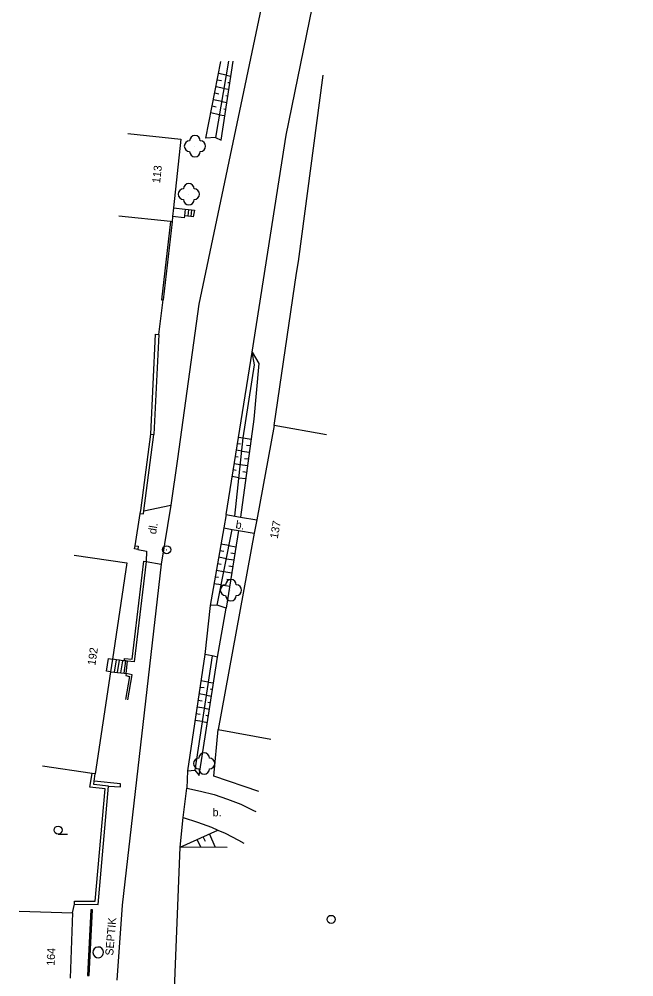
# Model space of a CAD drawing. Extents: x -582162 to -561283, y -1187583 to -1183539.
# Drawn here: x -571345.6 to -571288.1, y -1184907.8 to -1184818.1 of the extents above; entities that cross this region are included whole.
import ezdxf

# ---------------------------------------------------------------- set-up
doc = ezdxf.new("R2010")
doc.units = 0
for name, color, linetype in [('Vrstva 1', 7, 'Continuous'), ('Vrstva 10', 7, 'Continuous'), ('Vrstva 11', 7, 'Continuous'), ('Vrstva 12', 7, 'Continuous'), ('Vrstva 14', 7, 'Continuous'), ('Vrstva 3', 7, 'Continuous'), ('Vrstva 4', 7, 'Continuous'), ('Vrstva 6', 7, 'Continuous'), ('Vrstva 9', 7, 'Continuous')]:
    doc.layers.add(name, color=color, linetype=linetype)

# ---------------------------------------------------------------- blocks, each defined once
blk = doc.blocks.new('1.079')
at = {"layer": 'Vrstva 1'}
for radius in [0.75, 0.001]:
    blk.add_circle((0, -0.001), radius, dxfattribs=at)
blk = doc.blocks.new('3.130')
at = {"layer": 'Vrstva 1'}
blk.add_circle((0, 0), 0.001, dxfattribs=at)
for centre, start, end in [((0, 1), 0, 180), ((-1, 0), 90, 270), ((1, 0), 270, 90), ((0, -1), 180, 360)]:
    blk.add_arc(centre, 1, start, end, dxfattribs=at)
blk = doc.blocks.new('3.040')
at = {"layer": 'Vrstva 1'}
blk.add_line((0, -0.75), (1.75, -0.75), dxfattribs=at)
blk.add_circle((0, 0), 0.75, dxfattribs=at)

msp = doc.modelspace()

# ---------------------------------------------------------------- linework, layer by layer
at = {"layer": 'Vrstva 10'}
for points in [[(-571288.06, -1184645.73), (-571293.19, -1184661.18), (-571294.54, -1184665.4), (-571295.81, -1184669.64), (-571297.01, -1184673.9), (-571298.13, -1184678.19), (-571299.17, -1184682.49), (-571300.13, -1184686.82), (-571301.01, -1184691.16), (-571301.82, -1184695.51), (-571302.55, -1184699.88), (-571303.19, -1184704.26), (-571303.76, -1184708.65), (-571304.25, -1184713.05), (-571304.31, -1184713.62), (-571308.41, -1184748.53), (-571316.46, -1184786.13), (-571328.8, -1184844.8), (-571330.79, -1184859.29), (-571331.41, -1184863.64)], [(-571326.24, -1184864.52), (-571323.78, -1184849.3), (-571320.62, -1184828.99), (-571317.32, -1184812.94), (-571312.29, -1184792.08)], [(-571331.16, -1184835.78), (-571330.07, -1184835.9)], [(-571330.07, -1184835.9), (-571330.13, -1184836.54)], [(-571330.07, -1184835.9), (-571329.77, -1184835.93)], [(-571329.77, -1184835.93), (-571329.83, -1184836.57)], [(-571329.77, -1184835.93), (-571329.47, -1184835.96)], [(-571329.47, -1184835.96), (-571329.2, -1184835.99), (-571329.32, -1184836.63), (-571329.54, -1184836.6)], [(-571329.47, -1184835.96), (-571329.54, -1184836.6)], [(-571330.13, -1184836.54), (-571330.15, -1184836.73), (-571331.25, -1184836.61)], [(-571329.83, -1184836.57), (-571330.13, -1184836.54)], [(-571329.54, -1184836.6), (-571329.83, -1184836.57)], [(-571333.93, -1184864.16), (-571331.41, -1184863.64)], [(-571331.41, -1184863.64), (-571332.31, -1184869.17)], [(-571326.24, -1184864.52), (-571326.46, -1184865.77)], [(-571326.24, -1184864.52), (-571325.42, -1184864.66), (-571324.88, -1184864.76), (-571323.37, -1184865.02)], [(-571326.46, -1184865.77), (-571327.73, -1184873.03), (-571328.22, -1184877.61), (-571329.86, -1184888.52), (-571329.92, -1184890.15)], [(-571326.46, -1184865.77), (-571325.67, -1184865.91), (-571325.08, -1184866.01), (-571323.6, -1184866.27)], [(-571334.51, -1184867.78), (-571333.7, -1184867.93), (-571333.72, -1184868.9)], [(-571332.31, -1184869.17), (-571335.96, -1184901.1), (-571336.48, -1184908.14)], [(-571333.72, -1184868.9), (-571332.31, -1184869.17)], [(-571327.05, -1184877.86), (-571326.22, -1184873.29)], [(-571336.51, -1184878.11), (-571336.87, -1184878.05)], [(-571336.69, -1184879.29), (-571336.51, -1184878.11)], [(-571336.21, -1184878.15), (-571336.51, -1184878.11)], [(-571336.39, -1184879.32), (-571336.21, -1184878.15)], [(-571335.91, -1184878.2), (-571336.21, -1184878.15)], [(-571336.09, -1184879.35), (-571335.91, -1184878.2)], [(-571335.76, -1184878.22), (-571335.91, -1184878.2)], [(-571335.79, -1184879.38), (-571335.62, -1184878.23)], [(-571335.58, -1184879.4), (-571335.47, -1184878.24)], [(-571337.05, -1184879.25), (-571336.69, -1184879.29)], [(-571336.69, -1184879.29), (-571336.39, -1184879.32)], [(-571336.39, -1184879.32), (-571336.09, -1184879.35)], [(-571336.09, -1184879.35), (-571335.79, -1184879.38)], [(-571335.79, -1184879.38), (-571335.58, -1184879.4)], [(-571330.24, -1184892.9), (-571329.92, -1184890.15)], [(-571329.92, -1184890.15), (-571328.62, -1184890.41), (-571327.35, -1184890.75), (-571326.09, -1184891.16), (-571324.86, -1184891.65), (-571323.67, -1184892.22), (-571323.45, -1184892.33)], [(-571334.08, -1184959.63), (-571332.59, -1184937.95), (-571331.16, -1184911.33), (-571330.53, -1184895.66), (-571330.24, -1184892.9)], [(-571330.24, -1184892.9), (-571328.9, -1184893.32), (-571327.59, -1184893.81), (-571327, -1184894.07), (-571326.31, -1184894.37), (-571325.06, -1184895.01), (-571324.57, -1184895.28)], [(-571337.71, -1184905.52), (-571337.75, -1184905.33), (-571337.86, -1184905.16), (-571338.03, -1184905.05), (-571338.23, -1184905.02), (-571338.42, -1184905.07), (-571338.58, -1184905.18), (-571338.68, -1184905.36), (-571338.71, -1184905.55), (-571338.66, -1184905.74), (-571338.53, -1184905.9), (-571338.36, -1184906), (-571338.16, -1184906.02), (-571337.97, -1184905.96), (-571337.82, -1184905.83), (-571337.73, -1184905.66), (-571337.71, -1184905.52)]]:
    msp.add_lwpolyline(points, dxfattribs=at)
at = {"layer": 'Vrstva 12'}
for points in [[(-571326.23, -1184823.35), (-571326.94, -1184823.21)], [(-571326.23, -1184823.35), (-571325.78, -1184823.44)], [(-571326.44, -1184824.6), (-571327.18, -1184824.44)], [(-571326.67, -1184823.9), (-571327.06, -1184823.82)], [(-571326.08, -1184824.03), (-571325.88, -1184824.06)], [(-571326.91, -1184825.13), (-571327.3, -1184825.05)], [(-571326.44, -1184824.6), (-571325.97, -1184824.68)], [(-571326.27, -1184825.26), (-571326.07, -1184825.29)], [(-571327.15, -1184826.35), (-571327.55, -1184826.27)], [(-571326.65, -1184825.81), (-571327.42, -1184825.66)], [(-571326.65, -1184825.81), (-571326.16, -1184825.91)], [(-571326.87, -1184827.07), (-571327.67, -1184826.89)], [(-571326.87, -1184827.07), (-571326.35, -1184827.15)], [(-571326.46, -1184826.5), (-571326.26, -1184826.53)], [(-571325.07, -1184857.26), (-571324.64, -1184857.33)], [(-571324.64, -1184857.33), (-571323.88, -1184857.44)], [(-571324.77, -1184858.57), (-571325.27, -1184858.49)], [(-571324.9, -1184857.92), (-571325.17, -1184857.88)], [(-571324.77, -1184858.57), (-571324.05, -1184858.68)], [(-571324.34, -1184858.01), (-571323.97, -1184858.06)], [(-571325.1, -1184859.15), (-571325.37, -1184859.11)], [(-571324.51, -1184859.25), (-571324.14, -1184859.3)], [(-571325.3, -1184860.39), (-571325.57, -1184860.34)], [(-571325.47, -1184859.73), (-571324.91, -1184859.82)], [(-571324.91, -1184859.82), (-571324.22, -1184859.92)], [(-571325.04, -1184861.06), (-571325.67, -1184860.96)], [(-571325.04, -1184861.06), (-571324.39, -1184861.15)], [(-571324.67, -1184860.48), (-571324.3, -1184860.53)], [(-571325.97, -1184867.42), (-571326.73, -1184867.29)], [(-571325.97, -1184867.42), (-571325.32, -1184867.53)], [(-571326.21, -1184868.65), (-571326.94, -1184868.52)], [(-571326.46, -1184867.97), (-571326.83, -1184867.91)], [(-571325.78, -1184868.09), (-571325.41, -1184868.15)], [(-571326.71, -1184869.2), (-571327.05, -1184869.14)], [(-571326.21, -1184868.65), (-571325.51, -1184868.76)], [(-571325.98, -1184869.32), (-571325.61, -1184869.38)], [(-571326.46, -1184869.88), (-571327.16, -1184869.75)], [(-571325.7, -1184870), (-571326.46, -1184869.88)], [(-571326.7, -1184871.1), (-571327.37, -1184870.99)], [(-571326.95, -1184870.42), (-571327.26, -1184870.37)], [(-571326.7, -1184871.1), (-571325.9, -1184871.23)], [(-571326.17, -1184870.56), (-571325.8, -1184870.62)], [(-571327.9, -1184880.2), (-571328.59, -1184880.08)], [(-571328.29, -1184880.76), (-571328.68, -1184880.7)], [(-571327.9, -1184880.2), (-571327.42, -1184880.27)], [(-571327.74, -1184880.85), (-571327.51, -1184880.89)], [(-571328.48, -1184881.99), (-571328.87, -1184881.93)], [(-571328.08, -1184881.43), (-571328.78, -1184881.32)], [(-571328.08, -1184881.43), (-571327.61, -1184881.51)], [(-571328.27, -1184882.66), (-571328.96, -1184882.55)], [(-571328.27, -1184882.66), (-571327.8, -1184882.74)], [(-571327.93, -1184882.09), (-571327.7, -1184882.12)], [(-571328.66, -1184883.23), (-571329.06, -1184883.17)], [(-571328.12, -1184883.32), (-571327.89, -1184883.36)], [(-571328.46, -1184883.89), (-571329.15, -1184883.79)], [(-571328.46, -1184883.89), (-571327.99, -1184883.98)], [(-571327.24, -1184895.69), (-571327.8, -1184894.43)], [(-571328.61, -1184895.68), (-571328.94, -1184894.94)], [(-571328.17, -1184895.13), (-571328.37, -1184894.69)]]:
    msp.add_lwpolyline(points, dxfattribs=at)
at = {"layer": 'Vrstva 4'}
for points in [[(-571335.43, -1184828.81), (-571330.46, -1184829.35), (-571331.16, -1184835.78)], [(-571331.16, -1184835.78), (-571331.25, -1184836.61)], [(-571331.45, -1184837.07), (-571336.27, -1184836.56)], [(-571331.3, -1184837.09), (-571331.45, -1184837.07)], [(-571331.25, -1184836.61), (-571331.3, -1184837.09)], [(-571321.74, -1184856.16), (-571323.37, -1184865.02)], [(-571316.82, -1184857.06), (-571321.74, -1184856.16)], [(-571323.37, -1184865.02), (-571323.6, -1184866.27)], [(-571323.6, -1184866.27), (-571326.97, -1184884.65)], [(-571340.47, -1184868.31), (-571335.52, -1184869.05), (-571336.87, -1184878.05)], [(-571337.05, -1184879.25), (-571337.43, -1184879.18), (-571337.25, -1184877.99), (-571336.87, -1184878.05)], [(-571336.87, -1184878.05), (-571337.05, -1184879.25)], [(-571337.05, -1184879.25), (-571338.49, -1184888.81)], [(-571326.97, -1184884.65), (-571322.05, -1184885.55)], [(-571338.78, -1184888.77), (-571343.43, -1184888.07)], [(-571338.49, -1184888.81), (-571338.78, -1184888.77)], [(-571345.61, -1184901.65), (-571340.61, -1184901.83)], [(-571340.61, -1184901.83), (-571340.83, -1184907.93)]]:
    msp.add_lwpolyline(points, dxfattribs=at)
at = {"layer": 'Vrstva 9'}
for points in [[(-571327.24, -1184829.19), (-571328.13, -1184829.25), (-571326.72, -1184822.09)], [(-571326, -1184822.04), (-571327.24, -1184829.19)], [(-571327.24, -1184829.19), (-571326.71, -1184829.44), (-571325.57, -1184822.06)], [(-571319.45, -1184840.82), (-571317.15, -1184823.36)], [(-571331.45, -1184837.07), (-571332.28, -1184844.39), (-571332.13, -1184844.41)], [(-571331.3, -1184837.09), (-571332.13, -1184844.41)], [(-571319.63, -1184841.89), (-571319.45, -1184840.82)], [(-571321.74, -1184856.16), (-571319.63, -1184841.89)], [(-571332.53, -1184847.64), (-571332.13, -1184844.41)], [(-571333.29, -1184856.99), (-571332.83, -1184847.63), (-571332.53, -1184847.64)], [(-571332.53, -1184847.64), (-571332.99, -1184857.01)], [(-571325.42, -1184864.66), (-571324.64, -1184857.33), (-571323.58, -1184850.48), (-571323.78, -1184849.3), (-571323.16, -1184850.38), (-571323.63, -1184855.58), (-571324.88, -1184864.76)], [(-571334.27, -1184864.41), (-571334.23, -1184864.12), (-571333.29, -1184856.99)], [(-571333.93, -1184864.16), (-571332.99, -1184857.01)], [(-571333.29, -1184856.99), (-571332.99, -1184857.01)], [(-571334.76, -1184867.44), (-571334.27, -1184864.41)], [(-571334.27, -1184864.41), (-571333.98, -1184864.46), (-571333.93, -1184864.16)], [(-571327.08, -1184873.01), (-571325.67, -1184865.91)], [(-571325.08, -1184866.01), (-571326.22, -1184873.29), (-571327.08, -1184873.01)], [(-571334.51, -1184867.78), (-571334.81, -1184867.73), (-571334.76, -1184867.44)], [(-571334.76, -1184867.44), (-571334.46, -1184867.49), (-571334.51, -1184867.78)], [(-571335.76, -1184878.22), (-571335.74, -1184878.01), (-571335.02, -1184878.07), (-571333.93, -1184868.88), (-571333.72, -1184868.9)], [(-571333.72, -1184868.9), (-571334.83, -1184878.3), (-571335.47, -1184878.24)], [(-571327.08, -1184873.01), (-571327.73, -1184873.03)], [(-571335.62, -1184878.23), (-571335.76, -1184878.22)], [(-571335.47, -1184878.24), (-571335.62, -1184878.23)], [(-571327.53, -1184877.74), (-571329.15, -1184888.45)], [(-571329.15, -1184888.45), (-571328.76, -1184888.97), (-571327.05, -1184877.86), (-571327.53, -1184877.74)], [(-571327.53, -1184877.74), (-571328.22, -1184877.61)], [(-571335.58, -1184879.4), (-571335.63, -1184879.6), (-571335.28, -1184879.68), (-571335.64, -1184881.85)], [(-571335.43, -1184881.88), (-571335.04, -1184879.53), (-571335.58, -1184879.4)], [(-571323.16, -1184890.45), (-571327.38, -1184889.01), (-571326.97, -1184884.65)], [(-571340.44, -1184901.02), (-571340.43, -1184900.72), (-571338.48, -1184900.73), (-571337.55, -1184890.21), (-571338.98, -1184890.05), (-571338.78, -1184888.77)], [(-571338.59, -1184889.5), (-571338.49, -1184888.81)], [(-571329.86, -1184888.52), (-571329.15, -1184888.45)], [(-571340.44, -1184901.02), (-571338.2, -1184901.03), (-571337.23, -1184889.94)], [(-571337.23, -1184889.94), (-571338.63, -1184889.79), (-571338.59, -1184889.5)], [(-571337.23, -1184889.94), (-571336.13, -1184890.03), (-571336.11, -1184889.73), (-571338.59, -1184889.5)], [(-571326.13, -1184895.7), (-571330.53, -1184895.66), (-571327, -1184894.07)], [(-571340.61, -1184901.83), (-571340.44, -1184901.02)], [(-571339.07, -1184907.7), (-571338.75, -1184901.55), (-571338.9, -1184901.54), (-571339.22, -1184907.7), (-571339.07, -1184907.7)]]:
    msp.add_lwpolyline(points, dxfattribs=at)

# ---------------------------------------------------------------- block references
at = {"layer": 'Vrstva 1', "xscale": 0.5, "yscale": 0.5}
msp.add_blockref('1.079', (-571331.8, -1184867.81), dxfattribs=at)
at = {"layer": 'Vrstva 1', "xscale": 0.5, "yscale": 0.5, "rotation": 90}
msp.add_blockref('1.079', (-571316.4, -1184902.43), dxfattribs=at)
at = {"layer": 'Vrstva 11', "xscale": 0.5, "yscale": 0.5}
for p in [(-571329.15, -1184830.01), (-571329.72, -1184834.51), (-571325.78, -1184871.6), (-571328.29, -1184887.83)]:
    msp.add_blockref('3.130', p, dxfattribs=at)
at = {"layer": 'Vrstva 3', "xscale": 0.5, "yscale": 0.5}
msp.add_blockref('3.040', (-571341.96, -1184894.07), dxfattribs=at)

# ---------------------------------------------------------------- texts
at = {"layer": 'Vrstva 14'}
for s, rotation, p in [('dl.', 80.845, (-571332.8, -1184866.39)), ('b.', 350.068, (-571325.39, -1184865.79)), ('SEPTIK', 85.314, (-571336.81, -1184905.85))]:
    msp.add_text(s, height=0.75, rotation=rotation, dxfattribs=at).set_placement(p)
msp.add_text('b.', height=0.75, dxfattribs=at).set_placement((-571327.5, -1184892.78))
at = {"layer": 'Vrstva 6'}
for s, rotation, p in [('113', 83.813, (-571332.42, -1184833.51)), ('137', 79.605, (-571321.41, -1184866.82)), ('192', 81.469, (-571338.48, -1184878.68)), ('164', 87.934, (-571342.29, -1184906.79))]:
    msp.add_text(s, height=0.75, rotation=rotation, dxfattribs=at).set_placement(p)

doc.saveas('drawing.dxf')
